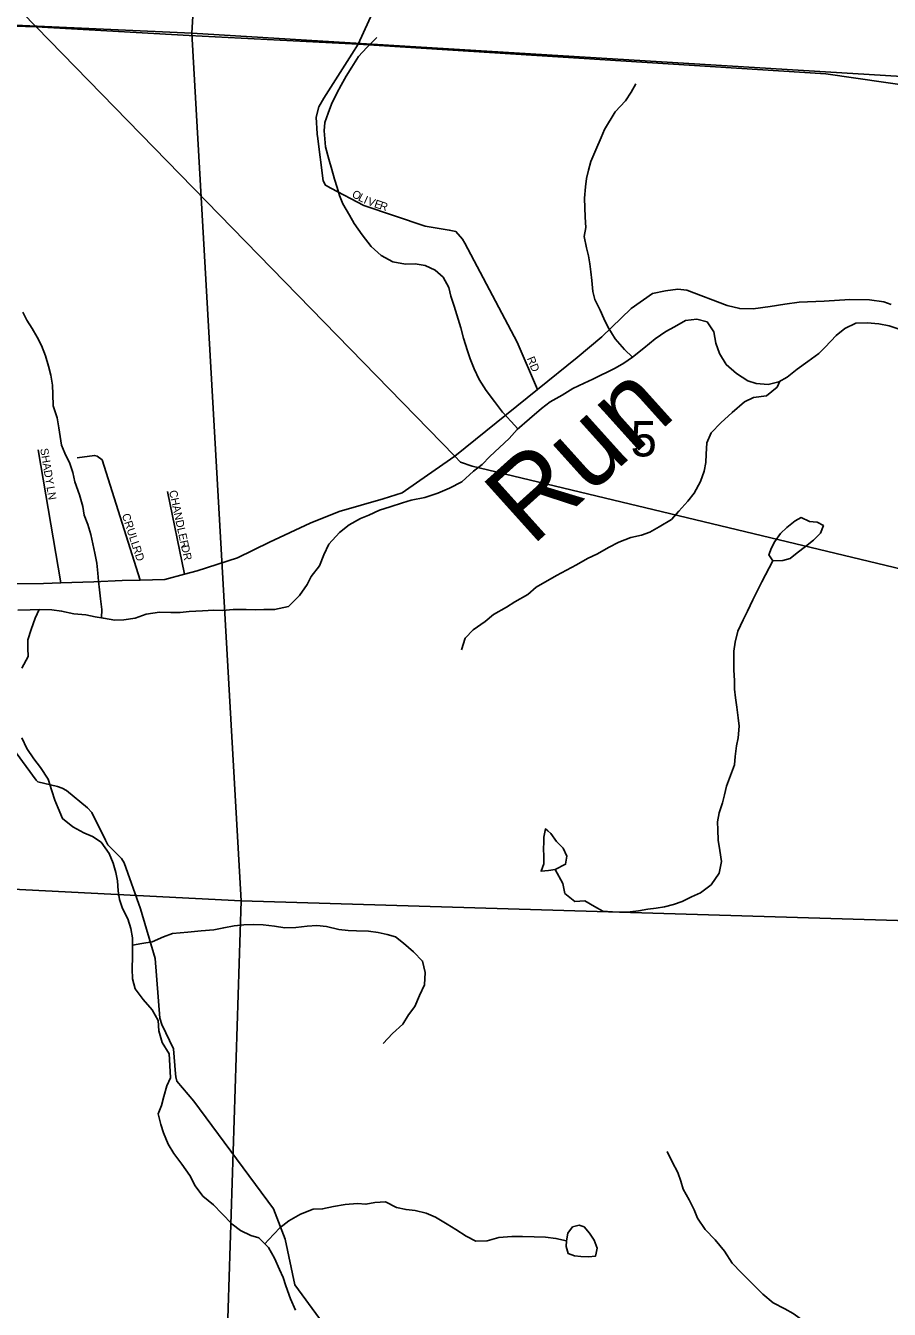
# Model space of a CAD drawing. Extents: x 1624196 to 2029251, y 146837 to 440034.
# Drawn here: x 1856716 to 1862113, y 305690 to 313708 of the extents above; entities that cross this region are included whole.
import ezdxf

# ---------------------------------------------------------------- set-up
doc = ezdxf.new("R2010")
doc.units = 0
for name, color, linetype in [('GM_P_State_Alignment', 7, 'Continuous'), ('GM_X_Minor_Lake', 7, 'Continuous'), ('GM_X_Minor_River', 7, 'Continuous'), ('GM_X_Minor_River_Text', 7, 'Continuous'), ('GM_X_Section', 7, 'Continuous'), ('GM_X_Section_Text', 7, 'Continuous'), ('GM_X_State_Route', 7, 'Continuous'), ('GM_X_Township', 7, 'Continuous'), ('GM_X_Township_Road', 7, 'Continuous'), ('GM_X_Township_Subdivision', 7, 'Continuous'), ('GM_X_Township_Subdivision_Text', 7, 'Continuous')]:
    doc.layers.add(name, color=color, linetype=linetype)

msp = doc.modelspace()

# ---------------------------------------------------------------- linework, layer by layer
at = {"layer": 'GM_P_State_Alignment'}
msp.add_lwpolyline([(1867469.8, 296505.3), (1867223.6, 296990.8), (1867107.3, 297462.3), (1867087.1, 297855.1), (1867102.8, 298078.7), (1867666.6, 299408.3), (1868230.5, 301785.5), (1868231.8, 301827.8), (1868311.1, 304525.3), (1868278.4, 304645.4), (1867223.6, 308514.1), (1866988.9, 308937.8), (1866700, 309319.9), (1865290.3, 309722.8), (1863731.6, 309951), (1863638.9, 309964.6), (1859506.1, 310956.2), (1859433.1, 310982.6), (1859396.9, 311020), (1856781.2, 313700.4), (1856167.1, 314329.7)], dxfattribs=at)
at = {"layer": 'GM_X_Minor_Lake'}
for points in [[(1861636.7, 310609.6), (1861614.6, 310611.4), (1861562.6, 310635.3), (1861524.6, 310615.2), (1861472.8, 310573), (1861432.9, 310536.9), (1861397, 310486.7), (1861377.1, 310446.6), (1861359.2, 310402.5), (1861385.3, 310364.5)], [(1861385.3, 310364.5), (1861447.2, 310366.7), (1861493.2, 310380.8), (1861537.1, 310414.9), (1861589, 310455.1), (1861638.9, 310495.3), (1861682.7, 310537.5), (1861700.6, 310585.6), (1861662.6, 310607.5), (1861636.7, 310609.6)], [(1859979.3, 308677.8), (1859963.8, 308690.6), (1859953.9, 308638.5), (1859954, 308608.5), (1859952.1, 308566.4), (1859954.2, 308520.3), (1859954.3, 308472.2), (1859936.4, 308426.1), (1859982.4, 308430.2), (1860024.3, 308436.3)], [(1860024.3, 308436.3), (1860090.2, 308470.5), (1860098.1, 308520.6), (1860074, 308570.7), (1860033.9, 308612.6), (1859997.8, 308662.6), (1859979.3, 308677.8)], [(1860280.2, 306040.2), (1860287.6, 306071.3), (1860267.5, 306121.3), (1860239.4, 306165.3), (1860205.3, 306205.3), (1860175.3, 306215.2), (1860133.4, 306205.1), (1860103.5, 306165), (1860095.6, 306118.9)], [(1860095.6, 306118.9), (1860093.7, 306082.8), (1860105.8, 306038.8), (1860145.8, 306024.9), (1860185.8, 306019), (1860233.7, 306017.1), (1860275.7, 306021.2), (1860280.2, 306040.2)]]:
    msp.add_lwpolyline(points, dxfattribs=at)
at = {"layer": 'GM_X_Minor_River'}
for points in [[(1859791.9, 311189.3), (1859750.1, 311236.1), (1859696, 311294), (1859645.9, 311360), (1859593.7, 311430), (1859549.6, 311498), (1859519.5, 311564), (1859493.3, 311626.1), (1859477.2, 311676.1), (1859451, 311756.2), (1859434.9, 311820.2), (1859410.7, 311902.3), (1859394.6, 311956.4), (1859372.5, 312018.4), (1859360.4, 312072.5), (1859324.2, 312136.5), (1859274.2, 312180.4), (1859212.1, 312210.3), (1859150.1, 312220.2), (1859090.2, 312218.1), (1859010.2, 312231.9), (1858938.1, 312271.8), (1858876, 312329.7), (1858817.9, 312401.7), (1858769.7, 312471.7), (1858739.6, 312523.7), (1858697.5, 312595.7), (1858677.4, 312647.8), (1858663.3, 312697.8), (1858645.2, 312749.9), (1858629, 312809.9), (1858610.9, 312874), (1858588.7, 312952), (1858580.5, 313052.2), (1858586.4, 313102.3), (1858606.3, 313162.4), (1858628.1, 313218.5), (1858659.9, 313286.7), (1858687.8, 313336.9), (1858719.7, 313393), (1858753.5, 313449.2), (1858795.4, 313515.4), (1858847.2, 313571.6), (1858911, 313633.9)], [(1860508, 311637.9), (1860458.7, 311684.4), (1860400.6, 311752.4), (1860354.4, 311826.4), (1860328.3, 311878.4), (1860306.2, 311930.4), (1860272.1, 311998.5), (1860260, 312048.5), (1860253.8, 312116.6), (1860247.7, 312170.7), (1860241.6, 312220.7), (1860233.5, 312270.8), (1860221.4, 312320.8), (1860205.2, 312390.9), (1860217.1, 312447), (1860213, 312511.1), (1860208.7, 312631.3), (1860214.5, 312701.4), (1860220.4, 312753.5), (1860232.3, 312805.6), (1860248.1, 312859.8), (1860278, 312931.9), (1860311.8, 313010.1), (1860333.6, 313060.3), (1860399.4, 313170.6), (1860463.2, 313238.8), (1860499, 313293), (1860528.9, 313345.2)], [(1857189.2, 310008.7), (1857192, 310062.3), (1857183.9, 310128.4), (1857177.7, 310184.4), (1857171.6, 310238.5), (1857167.5, 310288.6), (1857161.4, 310350.7), (1857149.2, 310412.7), (1857135.1, 310470.8), (1857123, 310528.8), (1857104.9, 310592.9), (1857082.7, 310651), (1857072.6, 310705), (1857052.4, 310777.1), (1857024.3, 310859.1), (1857010.1, 310917.2), (1856992, 310973.2), (1856961.9, 311037.3), (1856939.8, 311087.3), (1856923.6, 311195.4), (1856913.4, 311257.5), (1856887.3, 311333.6), (1856885.1, 311405.7), (1856883, 311461.8), (1856872.8, 311525.8), (1856858.7, 311581.9), (1856840.6, 311645.9), (1856814.4, 311710), (1856788.3, 311762), (1856756.2, 311816), (1856724.1, 311868), (1856698, 311918)], [(1861712, 311699.3), (1861672.2, 311661.2), (1861604.3, 311611), (1861536.5, 311562.7), (1861474.6, 311512.5), (1861422.7, 311484.3), (1861354.8, 311466.1), (1861280.8, 311472), (1861228.8, 311489.9), (1861158.7, 311535.8), (1861092.6, 311591.7), (1861050.5, 311659.7), (1861028.3, 311725.8), (1861016.2, 311795.9), (1860974.1, 311857.9), (1860910.1, 311873.8), (1860838.1, 311865.6), (1860770.2, 311827.4), (1860716.3, 311797.2), (1860648.5, 311751), (1860578.6, 311692.7), (1860508.8, 311638.5), (1860452.9, 311600.3), (1860399, 311568.1), (1860259.2, 311499.6), (1860205.3, 311475.5), (1860135.4, 311441.3), (1860067.6, 311401), (1859993.7, 311358.8), (1859939.8, 311316.6), (1859864, 311252.3), (1859788.2, 311186.1), (1859736.3, 311129.9), (1859616.6, 311017.4), (1859568.8, 310967.2), (1859514.9, 310925), (1859441.1, 310858.8), (1859365.2, 310818.5), (1859291.3, 310788.3), (1859209.4, 310760.1), (1859125.5, 310743.8), (1859071.6, 310727.7), (1858993.7, 310703.5), (1858927.8, 310681.3), (1858859.9, 310651.1), (1858807.9, 310628.9), (1858738.1, 310590.7), (1858676.2, 310542.5), (1858610.4, 310470.2), (1858578.6, 310402), (1858552.7, 310333.9), (1858500.9, 310267.6), (1858475, 310217.5), (1858427.2, 310149.3), (1858359.4, 310081), (1858271.5, 310060.8), (1858203.5, 310060.6), (1858151.5, 310058.5), (1858093.6, 310060.4), (1858013.6, 310062.2), (1857945.7, 310056), (1857891.7, 310057.9), (1857821.7, 310053.7), (1857737.8, 310049.5), (1857681.8, 310043.4), (1857623.8, 310043.3), (1857551.9, 310045.1), (1857469.9, 310032.9), (1857400, 310006.7), (1857330.1, 309996.5), (1857274.1, 309994.4), (1857202.1, 310006.2), (1857150.1, 310016.1), (1857092.1, 310028), (1857018.2, 310033.8), (1856940.2, 310051.7), (1856880.2, 310059.6), (1856804.2, 310061.4), (1856744.2, 310059.2), (1856666.3, 310057.1)], [(1861712, 311699.3), (1861781.5, 311773.2), (1861833.8, 311817.1), (1861904.1, 311848.8), (1861974.2, 311852.5), (1862046.3, 311846.2), (1862112.3, 311833.8), (1862180.3, 311809.5)], [(1861428.2, 311487.3), (1861412.8, 311450.3), (1861344.9, 311396), (1861263, 311385.8), (1861207.1, 311357.6), (1861131.3, 311291.4), (1861059.5, 311227.1), (1860999.6, 311164.9), (1860971.8, 311102.7), (1860968, 311032.6), (1860966.1, 310978.5), (1860956.2, 310926.4), (1860932.4, 310860.2), (1860892.6, 310788), (1860852.7, 310737.8), (1860796.9, 310675.6), (1860751, 310623.4), (1860675.1, 310577.2), (1860615.2, 310545), (1860563.3, 310524.8), (1860497.4, 310510.7), (1860421.5, 310482.5), (1860357.6, 310448.2), (1860289.7, 310408), (1860225.8, 310379.8), (1860157.9, 310339.6), (1860096, 310307.4), (1860032.1, 310273.2), (1859906.4, 310200.8), (1859854.5, 310154.6), (1859772.6, 310108.4), (1859720.7, 310076.2), (1859638.9, 310029.9), (1859587, 309985.7), (1859513.2, 309933.5), (1859463.3, 309881.3), (1859439.5, 309809.1)], [(1861385.3, 310364.5), (1861315.6, 310234.1), (1861259.9, 310121.8), (1861226.1, 310051.6), (1861200.2, 309997.5), (1861166.4, 309925.3), (1861148.5, 309857.2), (1861140.7, 309801.1), (1861140.9, 309684.9), (1861145.1, 309616.8), (1861145.2, 309564.7), (1861151.3, 309508.6), (1861159.5, 309450.6), (1861167.6, 309384.5), (1861173.7, 309332.4), (1861167.9, 309260.3), (1861158, 309210.2), (1861150.2, 309142.1), (1861144.3, 309092), (1861114.5, 309007.8), (1861094.6, 308957.6), (1861082.8, 308903.5), (1861070.9, 308853.4), (1861049, 308791.3), (1861039.2, 308735.2), (1861041.3, 308685.1), (1861043.4, 308621), (1861053.6, 308556.9), (1861063.7, 308486.8), (1861049.9, 308414.7), (1861000.1, 308342.5), (1860932.2, 308292.2), (1860876.3, 308266.1), (1860818.4, 308237.9), (1860764.5, 308217.7), (1860708.5, 308203.6), (1860656.6, 308195.4), (1860604.6, 308189.3), (1860544.7, 308179.1), (1860492.7, 308173), (1860436.7, 308170.9), (1860382.8, 308172.8), (1860322.8, 308176.6), (1860270.7, 308206.6), (1860210.7, 308242.5), (1860146.7, 308238.3), (1860084.6, 308288.2), (1860072.5, 308350.3), (1860024.3, 308436.3)], [(1856800.4, 310061.2), (1856776.3, 310007.2), (1856750.5, 309937.1), (1856730.7, 309872.9), (1856728.8, 309820.8), (1856732.9, 309766.8), (1856693.1, 309694.5)], [(1856692.1, 309259.9), (1856724.2, 309193.8), (1856768.3, 309127.8), (1856808.5, 309073.9), (1856856.6, 309001.8), (1856878.8, 308927.8), (1856898.9, 308869.8), (1856919, 308819.7), (1856947.1, 308755.7), (1857011.2, 308703.8), (1857079.3, 308665.8), (1857133.3, 308643.9), (1857187.3, 308608), (1857237.5, 308538), (1857263.6, 308476), (1857279.7, 308417.9), (1857289.8, 308365.9), (1857294, 308303.8), (1857302.1, 308249.7), (1857322.2, 308193.7), (1857354.3, 308129.7), (1857372.5, 308069.6), (1857384.6, 308009.5), (1857384.7, 307959.5), (1857382.9, 307893.3), (1857381, 307817.2), (1857383.2, 307755.1), (1857401.3, 307691.1), (1857449.4, 307625.1), (1857507.6, 307561.1), (1857543.7, 307495.1), (1857547.8, 307429), (1857570, 307357), (1857612.1, 307285), (1857616.3, 307212.8), (1857620.5, 307136.7), (1857598.6, 307086.6), (1857578.8, 307018.5), (1857564.9, 306962.3), (1857545, 306910.2), (1857561.2, 306844.1), (1857577.3, 306792.1), (1857607.4, 306722.1), (1857641.5, 306664), (1857691.7, 306596), (1857741.8, 306526.1), (1857775.9, 306462), (1857824.1, 306396), (1857890.2, 306342.1), (1857942.3, 306288.2), (1858006.4, 306222.2), (1858058.4, 306182.3), (1858122.5, 306150.4), (1858172.5, 306136.5), (1858232.6, 306076.5), (1858270.7, 306010.5), (1858302.9, 305938.5), (1858325, 305888.4), (1858341.1, 305836.4), (1858371.2, 305756.3), (1858401.4, 305684.3)], [(1857384.7, 307965.5), (1857442.6, 307975.6), (1857506.6, 307985.8), (1857576.5, 308016), (1857634.4, 308038.2), (1857730.3, 308046.4), (1857812.3, 308054.6), (1857892.2, 308060.8), (1857954.2, 308073), (1858018.1, 308085.1), (1858080.1, 308091.3), (1858138, 308093.4), (1858200, 308091.6), (1858270, 308083.7), (1858336, 308073.8), (1858404, 308074), (1858475.9, 308084.2), (1858535.9, 308088.3), (1858595.8, 308080.5), (1858673.8, 308062.6), (1858731.8, 308056.8), (1858783.8, 308054.9), (1858857.8, 308053), (1858919.8, 308043.2), (1858975.8, 308031.3), (1859027.8, 308017.4), (1859077.8, 307977.4), (1859139.9, 307923.5), (1859196, 307865.5), (1859212.2, 307793.5), (1859208.4, 307717.3), (1859176.5, 307651.1), (1859148.7, 307581), (1859108.9, 307528.8), (1859073, 307470.6), (1859009.2, 307412.4), (1858949.3, 307350.2)], [(1861686.5, 305559.7), (1861644.1, 305575.7), (1861592, 305605.6), (1861511.9, 305663.5), (1861459.9, 305693.4), (1861385.8, 305731.3), (1861321.7, 305785.2), (1861189.5, 305917.1), (1861131.4, 305979.1), (1861083.2, 306053.1), (1861025.1, 306125.1), (1860961, 306189), (1860914.9, 306259), (1860892.8, 306311.1), (1860862.6, 306373.1), (1860824.5, 306441.1), (1860810.4, 306491.1), (1860790.3, 306545.2), (1860756.1, 306611.2), (1860724, 306675.2)], [(1858210.5, 306098.5), (1858232.5, 306124.6), (1858304.3, 306198.9), (1858360.1, 306243.1), (1858434, 306285.3), (1858511.9, 306315.5), (1858571.9, 306317.7), (1858639.8, 306331.8), (1858711.7, 306344), (1858789.7, 306350.2), (1858841.7, 306346.3), (1858897.6, 306356.5), (1858963.6, 306360.6), (1859033.6, 306326.8), (1859093.6, 306312.9), (1859149.6, 306307), (1859219.6, 306291.1), (1859277.7, 306265.2), (1859349.7, 306221.3), (1859403.8, 306189.4), (1859467.8, 306147.5), (1859529.9, 306115.6), (1859599.8, 306117.8), (1859673.7, 306138), (1859753.7, 306144.1), (1859819.7, 306144.3), (1859893.6, 306142.5), (1859963.6, 306140.6), (1860029.6, 306132.8), (1860095.6, 306118.9)]]:
    msp.add_lwpolyline(points, dxfattribs=at)
at = {"layer": 'GM_X_Section'}
for points in [[(1853073.8, 319482.5), (1857524.1, 319081), (1857913.9, 316368.1), (1857755, 313660.7), (1852783.8, 313888.5)], [(1857524.1, 319081), (1863090.4, 318742.3), (1862702.1, 313359.4), (1857755, 313660.7), (1857913.9, 316368.1)], [(1852783.8, 313888.5), (1857755, 313660.7), (1858063.1, 308240.9), (1852518.1, 308525.5)], [(1857755, 313660.7), (1862702.1, 313359.4), (1863554, 308076.2), (1858063.1, 308240.9)], [(1858063.1, 308240.9), (1857893.7, 302957.4), (1852322.3, 303144.1), (1852518.1, 308525.5)], [(1858063.1, 308240.9), (1863554, 308076.2), (1863515.4, 302642), (1857893.7, 302957.4)]]:
    msp.add_lwpolyline(points, close=True, dxfattribs=at)
at = {"layer": 'GM_X_State_Route'}
msp.add_lwpolyline([(1856617.7, 310221.9), (1856827.5, 310224.1), (1856936.3, 310227.4), (1857143.2, 310233.5), (1857319, 310242.1), (1857432.7, 310244.6), (1857586.7, 310247.9), (1857709, 310281.1), (1857787, 310302.3), (1858039.3, 310384.4), (1858239.9, 310482.8), (1858494.5, 310600.9), (1858674.9, 310673.5), (1858949.2, 310753.3), (1859069.4, 310790.4), (1859179.9, 310867.6), (1859396.9, 311020), (1859913.7, 311436.4), (1860163, 311634.6), (1860315.9, 311763.5), (1860499.1, 311942.3), (1860633.7, 312035.3), (1860714.9, 312052.5), (1860791.8, 312062.3), (1860846.5, 312056.4), (1861099.9, 311959.7), (1861177.7, 311941), (1861261.5, 311939), (1861368, 311953.8), (1861458.7, 311968.6), (1861549.4, 311981.4), (1861706, 311986.4), (1861866, 311997.1), (1861989.7, 311994.8), (1862078.5, 311983.1), (1862124.7, 311965.6)], dxfattribs=at)
at = {"layer": 'GM_X_Township'}
for points in [[(1854864.2, 313762.2), (1856781.2, 313700.3), (1857737.8, 313646.1), (1858793.4, 313592.1), (1861715.3, 313408), (1862667.6, 313269.5), (1864968.7, 313229.2), (1865349.1, 313208.2), (1865569.3, 313196.1), (1865694.9, 313189.1), (1865869.3, 313179.5), (1866514.5, 313143.9), (1867138.8, 313102.6), (1867300.5, 313093.9), (1868031.9, 313079.4), (1873079.2, 312760.1), (1875709.4, 312624), (1875671.2, 312786.8), (1875450, 313153.8), (1875288.7, 313355.8), (1875118.9, 313508.8), (1875050.8, 313604.4), (1874854.8, 313737.1)], [(1874854.8, 313737.1), (1875050.8, 313604.4), (1875118.9, 313508.8), (1875288.7, 313355.8), (1875450, 313153.8), (1875671.2, 312786.8), (1875709.4, 312624), (1873079.2, 312760.1), (1868031.9, 313079.4), (1867300.5, 313093.9), (1867138.8, 313102.6), (1866514.5, 313143.9), (1865869.3, 313179.5), (1865694.9, 313189.1), (1865569.3, 313196.1), (1865349.1, 313208.2), (1864968.7, 313229.2), (1862667.6, 313269.5), (1861715.3, 313408), (1858793.4, 313592.1), (1857737.8, 313646.1), (1856781.2, 313700.3), (1854864.2, 313762.2)]]:
    msp.add_lwpolyline(points, dxfattribs=at)
at = {"layer": 'GM_X_Township_Road'}
msp.add_lwpolyline([(1858552.6, 305633.3), (1858397.1, 305842.2), (1858337.3, 306128), (1858265, 306318.3), (1857766.7, 306991.1), (1857661, 307115.2), (1857653.8, 307141.7), (1857651.5, 307160.4), (1857639.8, 307317.3), (1857567.2, 307469.2), (1857554.4, 307509.2), (1857524.4, 307880.4), (1857434.1, 308192), (1857331.3, 308479.1), (1857315.8, 308505.3), (1857230.2, 308592), (1857214.1, 308621.1), (1857130, 308793.5), (1857101.8, 308823.4), (1856970.9, 308931), (1856943.4, 308945.8), (1856914.7, 308954.9), (1856791.5, 308985.8), (1856781.4, 308994.7), (1856657.4, 309165.5)], dxfattribs=at)
at = {"layer": 'GM_X_Township_Subdivision'}
for points in [[(1858753.8, 313530.1), (1858793.4, 313592.1), (1858961.2, 313959.6), (1859146, 314334.8), (1859174, 314911.5), (1859202.4, 315589.6)], [(1858538.1, 313028), (1858537.5, 313032.9), (1858530.7, 313137.5), (1858549, 313201.4), (1858578.5, 313255.6), (1858753.8, 313530.1)], [(1859913.7, 311436.4), (1859787.3, 311732), (1859460, 312349.8), (1859445, 312374.8), (1859404.7, 312422.4), (1859363.4, 312431.5), (1859213.1, 312454.9), (1858830, 312585.3), (1858622.1, 312693.1), (1858589.2, 312711.3), (1858574.9, 312738.4), (1858539.5, 313017.7), (1858538.1, 313028)], [(1856794.2, 311057.9), (1856936.3, 310227.4)], [(1857432.7, 310244.6), (1857195, 310995.7), (1857163.9, 311019), (1857146.8, 311023.6), (1857038.7, 311009)], [(1857709, 310281.1), (1857602.5, 310799.2)]]:
    msp.add_lwpolyline(points, dxfattribs=at)

# ---------------------------------------------------------------- texts
at = {"layer": 'GM_X_Minor_River_Text'}
msp.add_text('Run', height=500, rotation=42.0013, dxfattribs=at).set_placement((1859877.5, 310451.4))
at = {"layer": 'GM_X_Section_Text'}
msp.add_text('5', height=221, rotation=0.00001, dxfattribs=at).set_placement((1860495.8, 311017.4))
at = {"layer": 'GM_X_Township_Subdivision_Text'}
for s, rotation, p in [('O', 330.25288, (1858749.8, 312642)), ('L', 332.13861, (1858789.6, 312619.3)), ('I', 335.91006, (1858823.9, 312601.3)), ('V', 339.68151, (1858847.4, 312590.9)), ('E', 341.56724, (1858890.3, 312575.1)), ('R', 341.56724, (1858923.7, 312563.9)), ('RD', 292.38208, (1859846.7, 311629.5)), ('SHADY', 279.46602, (1856806.9, 311064.3)), ('LN', 279.45642, (1856846.5, 310826.7)), ('CHANDLER', 282.19941, (1857612, 310800.7)), ('CRULL', 288.03451, (1857316.9, 310652.1)), ('RD', 288.4386, (1857382.9, 310449.7)), ('DR', 282.53267, (1857686.7, 310457.6))]:
    msp.add_text(s, height=50, rotation=rotation, dxfattribs=at).set_placement(p)

doc.saveas('drawing.dxf')
